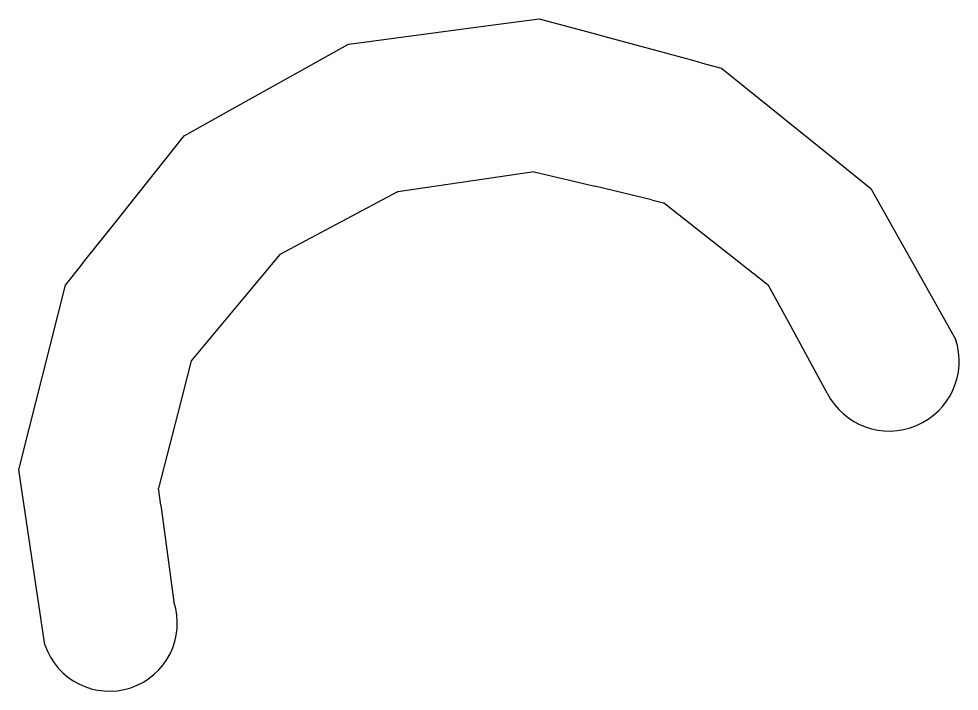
# Model space of a CAD drawing. Extents: x 400935 to 481562, y 415700 to 505362.
# Drawn here: x 402890.84 to 402908.81, y 418278.81 to 418291.66 of the extents above; entities that cross this region are included whole.
import ezdxf

# ---------------------------------------------------------------- set-up
doc = ezdxf.new("R2010")
doc.units = 0
doc.layers.add('Wattle Final CELL', color=7, linetype='Continuous')

msp = doc.modelspace()

# ---------------------------------------------------------------- linework, layer by layer
at = {"layer": 'Wattle Final CELL'}
for p, q in [((402900.689, 418288.733), (402898.085, 418288.353)), ((402900.689, 418288.733), (402898.085, 418288.353)), ((402900.689, 418288.733), (402898.085, 418288.353)), ((402900.689, 418288.733), (402898.085, 418288.353)), ((402900.689, 418288.733), (402898.085, 418288.353)), ((402900.689, 418288.733), (402898.085, 418288.353)), ((402900.689, 418288.733), (402901.846, 418288.456)), ((402900.689, 418288.733), (402901.846, 418288.456)), ((402900.689, 418288.733), (402901.846, 418288.456)), ((402900.689, 418288.733), (402901.846, 418288.456)), ((402900.689, 418288.733), (402901.846, 418288.456)), ((402900.689, 418288.733), (402901.846, 418288.456)), ((402902.927, 418288.196), (402901.846, 418288.456)), ((402902.927, 418288.196), (402901.846, 418288.456)), ((402902.927, 418288.196), (402901.846, 418288.456)), ((402902.927, 418288.196), (402901.846, 418288.456)), ((402902.927, 418288.196), (402901.846, 418288.456)), ((402902.927, 418288.196), (402901.846, 418288.456)), ((402898.074, 418288.349), (402895.831, 418287.154)), ((402898.074, 418288.349), (402895.831, 418287.154)), ((402898.074, 418288.349), (402895.831, 418287.154)), ((402898.074, 418288.349), (402895.831, 418287.154)), ((402898.074, 418288.349), (402895.831, 418287.154)), ((402898.074, 418288.349), (402895.831, 418287.154)), ((402898.074, 418288.349), (402898.085, 418288.353)), ((402898.074, 418288.349), (402898.085, 418288.353)), ((402898.074, 418288.349), (402898.085, 418288.353)), ((402898.074, 418288.349), (402898.085, 418288.353)), ((402898.074, 418288.349), (402898.085, 418288.353)), ((402898.074, 418288.349), (402898.085, 418288.353)), ((402902.927, 418288.196), (402903.155, 418288.14)), ((402902.927, 418288.196), (402903.155, 418288.14)), ((402902.927, 418288.196), (402903.155, 418288.14)), ((402902.927, 418288.196), (402903.155, 418288.14)), ((402902.927, 418288.196), (402903.155, 418288.14)), ((402902.927, 418288.196), (402903.155, 418288.14)), ((402904.297, 418287.244), (402903.155, 418288.14)), ((402904.297, 418287.244), (402903.155, 418288.14)), ((402904.297, 418287.244), (402903.155, 418288.14)), ((402904.297, 418287.244), (402903.155, 418288.14)), ((402904.297, 418287.244), (402903.155, 418288.14)), ((402904.297, 418287.244), (402903.155, 418288.14)), ((402895.831, 418287.154), (402895.06, 418286.23)), ((402895.831, 418287.154), (402895.06, 418286.23)), ((402895.831, 418287.154), (402895.06, 418286.23)), ((402895.831, 418287.154), (402895.06, 418286.23)), ((402895.831, 418287.154), (402895.06, 418286.23)), ((402895.831, 418287.154), (402895.06, 418286.23)), ((402905.164, 418286.562), (402904.297, 418287.244)), ((402905.164, 418286.562), (402904.297, 418287.244)), ((402905.164, 418286.562), (402904.297, 418287.244)), ((402905.164, 418286.562), (402904.297, 418287.244)), ((402905.164, 418286.562), (402904.297, 418287.244)), ((402905.164, 418286.562), (402904.297, 418287.244)), ((402905.545, 418285.869), (402905.164, 418286.562)), ((402905.545, 418285.869), (402905.164, 418286.562)), ((402905.545, 418285.869), (402905.164, 418286.562)), ((402905.545, 418285.869), (402905.164, 418286.562)), ((402905.545, 418285.869), (402905.164, 418286.562)), ((402905.545, 418285.869), (402905.164, 418286.562)), ((402895.06, 418286.23), (402894.136, 418285.118)), ((402895.06, 418286.23), (402894.136, 418285.118)), ((402895.06, 418286.23), (402894.136, 418285.118)), ((402895.06, 418286.23), (402894.136, 418285.118)), ((402895.06, 418286.23), (402894.136, 418285.118)), ((402895.06, 418286.23), (402894.136, 418285.118)), ((402906.286, 418284.504), (402905.545, 418285.869)), ((402906.286, 418284.504), (402905.545, 418285.869)), ((402906.286, 418284.504), (402905.545, 418285.869)), ((402906.286, 418284.504), (402905.545, 418285.869)), ((402906.286, 418284.504), (402905.545, 418285.869)), ((402906.286, 418284.504), (402905.545, 418285.869)), ((402894.136, 418285.118), (402893.88, 418284.123)), ((402894.136, 418285.118), (402893.88, 418284.123)), ((402894.136, 418285.118), (402893.88, 418284.123)), ((402894.136, 418285.118), (402893.88, 418284.123)), ((402894.136, 418285.118), (402893.88, 418284.123)), ((402894.136, 418285.118), (402893.88, 418284.123)), ((402893.88, 418284.123), (402893.513, 418282.689)), ((402893.88, 418284.123), (402893.513, 418282.689)), ((402893.88, 418284.123), (402893.513, 418282.689)), ((402893.88, 418284.123), (402893.513, 418282.689)), ((402893.88, 418284.123), (402893.513, 418282.689)), ((402893.88, 418284.123), (402893.513, 418282.689)), ((402893.556, 418282.36), (402893.513, 418282.689)), ((402893.556, 418282.36), (402893.513, 418282.689)), ((402893.556, 418282.36), (402893.513, 418282.689)), ((402893.556, 418282.36), (402893.513, 418282.689)), ((402893.556, 418282.36), (402893.513, 418282.689)), ((402893.556, 418282.36), (402893.513, 418282.689)), ((402893.556, 418282.36), (402893.803, 418280.515)), ((402893.556, 418282.36), (402893.803, 418280.515)), ((402893.556, 418282.36), (402893.803, 418280.515)), ((402893.556, 418282.36), (402893.803, 418280.515)), ((402893.556, 418282.36), (402893.803, 418280.515)), ((402893.556, 418282.36), (402893.803, 418280.515))]:
    msp.add_line(p, q, dxfattribs=at)
msp.add_lwpolyline([(402891.34, 418279.696), (402891.109, 418281.238), (402890.841, 418283.035), (402891.045, 418283.845), (402891.294, 418284.826), (402891.734, 418286.565), (402891.759, 418286.597), (402892.033, 418286.943), (402892.079, 418287.003), (402892.674, 418287.752), (402893.088, 418288.272), (402894, 418289.42), (402894.909, 418289.928), (402897.137, 418291.169), (402897.147, 418291.172), (402899.762, 418291.521), (402900.783, 418291.656), (402901.875, 418291.361), (402902.105, 418291.299), (402903.033, 418291.048), (402903.737, 418290.857), (402903.902, 418290.81), (402904.257, 418290.715), (402904.264, 418290.712), (402905.441, 418289.765), (402906.487, 418288.924), (402907.117, 418288.415), (402907.979, 418286.884), (402908.739, 418285.535)], dxfattribs=at)
msp.add_lwpolyline([(402891.34, 418279.696), (402891.109, 418281.238), (402890.841, 418283.035), (402891.045, 418283.845), (402891.294, 418284.826), (402891.734, 418286.565), (402891.759, 418286.597), (402892.033, 418286.943), (402892.079, 418287.003), (402892.674, 418287.752), (402893.088, 418288.272), (402894, 418289.42), (402894.909, 418289.928), (402897.137, 418291.169), (402897.147, 418291.172), (402899.762, 418291.521), (402900.783, 418291.656), (402901.875, 418291.361), (402902.105, 418291.299), (402903.033, 418291.048), (402903.737, 418290.857), (402903.902, 418290.81), (402904.257, 418290.715), (402904.264, 418290.712), (402905.441, 418289.765), (402906.487, 418288.924), (402907.117, 418288.415), (402907.979, 418286.884), (402908.739, 418285.535)], dxfattribs=at)
msp.add_lwpolyline([(402891.34, 418279.696), (402891.109, 418281.238), (402890.841, 418283.035), (402891.045, 418283.845), (402891.294, 418284.826), (402891.734, 418286.565), (402891.759, 418286.597), (402892.033, 418286.943), (402892.079, 418287.003), (402892.674, 418287.752), (402893.088, 418288.272), (402894, 418289.42), (402894.909, 418289.928), (402897.137, 418291.169), (402897.147, 418291.172), (402899.762, 418291.521), (402900.783, 418291.656), (402901.875, 418291.361), (402902.105, 418291.299), (402903.033, 418291.048), (402903.737, 418290.857), (402903.902, 418290.81), (402904.257, 418290.715), (402904.264, 418290.712), (402905.441, 418289.765), (402906.487, 418288.924), (402907.117, 418288.415), (402907.979, 418286.884), (402908.739, 418285.535)], dxfattribs=at)
msp.add_lwpolyline([(402891.34, 418279.696), (402891.109, 418281.238), (402890.841, 418283.035), (402891.045, 418283.845), (402891.294, 418284.826), (402891.734, 418286.565), (402891.759, 418286.597), (402892.033, 418286.943), (402892.079, 418287.003), (402892.674, 418287.752), (402893.088, 418288.272), (402894, 418289.42), (402894.909, 418289.928), (402897.137, 418291.169), (402897.147, 418291.172), (402899.762, 418291.521), (402900.783, 418291.656), (402901.875, 418291.361), (402902.105, 418291.299), (402903.033, 418291.048), (402903.737, 418290.857), (402903.902, 418290.81), (402904.257, 418290.715), (402904.264, 418290.712), (402905.441, 418289.765), (402906.487, 418288.924), (402907.117, 418288.415), (402907.979, 418286.884), (402908.739, 418285.535)], dxfattribs=at)
msp.add_lwpolyline([(402891.34, 418279.696), (402891.109, 418281.238), (402890.841, 418283.035), (402891.045, 418283.845), (402891.294, 418284.826), (402891.734, 418286.565), (402891.759, 418286.597), (402892.033, 418286.943), (402892.079, 418287.003), (402892.674, 418287.752), (402893.088, 418288.272), (402894, 418289.42), (402894.909, 418289.928), (402897.137, 418291.169), (402897.147, 418291.172), (402899.762, 418291.521), (402900.783, 418291.656), (402901.875, 418291.361), (402902.105, 418291.299), (402903.033, 418291.048), (402903.737, 418290.857), (402903.902, 418290.81), (402904.257, 418290.715), (402904.264, 418290.712), (402905.441, 418289.765), (402906.487, 418288.924), (402907.117, 418288.415), (402907.979, 418286.884), (402908.739, 418285.535)], dxfattribs=at)
msp.add_lwpolyline([(402891.34, 418279.696), (402891.109, 418281.238), (402890.841, 418283.035), (402891.045, 418283.845), (402891.294, 418284.826), (402891.734, 418286.565), (402891.759, 418286.597), (402892.033, 418286.943), (402892.079, 418287.003), (402892.674, 418287.752), (402893.088, 418288.272), (402894, 418289.42), (402894.909, 418289.928), (402897.137, 418291.169), (402897.147, 418291.172), (402899.762, 418291.521), (402900.783, 418291.656), (402901.875, 418291.361), (402902.105, 418291.299), (402903.033, 418291.048), (402903.737, 418290.857), (402903.902, 418290.81), (402904.257, 418290.715), (402904.264, 418290.712), (402905.441, 418289.765), (402906.487, 418288.924), (402907.117, 418288.415), (402907.979, 418286.884), (402908.739, 418285.535)], dxfattribs=at)
for centre, radius, start in [((402907.472, 418285.114), 1.335, 207.2741), ((402907.472, 418285.114), 1.335, 207.2741), ((402907.472, 418285.114), 1.335, 207.2741), ((402907.472, 418285.114), 1.335, 207.2741), ((402907.472, 418285.114), 1.335, 207.2741), ((402907.472, 418285.114), 1.335, 207.2741), ((402892.571, 418280.106), 1.298, 198.3867), ((402892.571, 418280.106), 1.298, 198.3867), ((402892.571, 418280.106), 1.298, 198.3867), ((402892.571, 418280.106), 1.298, 198.3867), ((402892.571, 418280.106), 1.298, 198.3867), ((402892.571, 418280.106), 1.298, 198.3867)]:
    msp.add_arc(centre, radius, start, 18.3867, dxfattribs=at)

doc.saveas('drawing.dxf')
